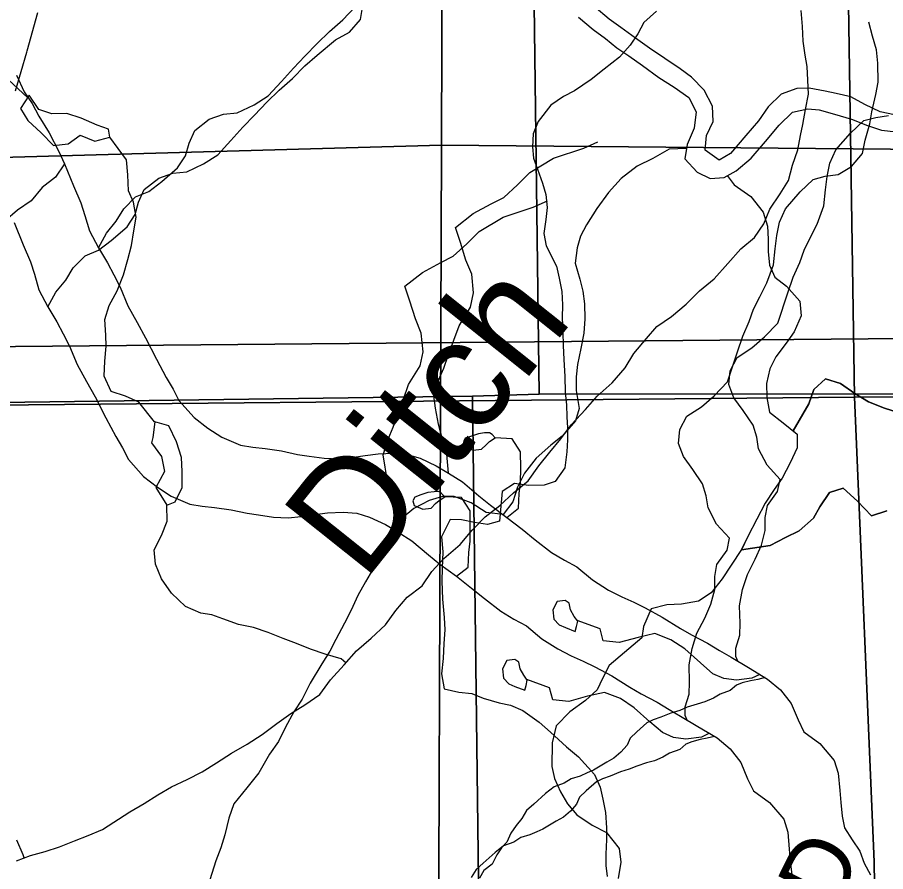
# Model space of a CAD drawing. Extents: x -21.1 to 50.3, y 0 to 22.1.
# Drawn here: x 5.086 to 5.83, y 15.51 to 16.243 of the extents above; entities that cross this region are included whole.
import ezdxf

# ---------------------------------------------------------------- set-up
doc = ezdxf.new("R2010")
doc.units = 0
for name, color, linetype in [('GM_X_County_Road', 7, 'Continuous'), ('GM_X_Major_River', 7, 'Continuous'), ('GM_X_Minor_Lake', 7, 'Continuous'), ('GM_X_Minor_River', 7, 'Continuous'), ('GM_X_Minor_River_Text', 7, 'Continuous'), ('GM_X_Section', 7, 'Continuous'), ('GM_X_Township_Road_Text', 7, 'Continuous')]:
    doc.layers.add(name, color=color, linetype=linetype)

msp = doc.modelspace()

# ---------------------------------------------------------------- linework, layer by layer
at = {"layer": 'GM_X_County_Road'}
msp.add_lwpolyline([(5.08454, 16.17966), (5.09402, 16.21296), (5.09436, 16.21417), (5.10365, 16.24691)], dxfattribs=at)
at = {"layer": 'GM_X_Major_River'}
for points in [[(5.08529, 16.1932), (5.09185, 16.17883), (5.09876, 16.16902), (5.10454, 16.15806), (5.11338, 16.14371), (5.12147, 16.12784), (5.12649, 16.11726), (5.13423, 16.09834), (5.14042, 16.08359), (5.14392, 16.073), (5.14782, 16.05975), (5.15552, 16.04501), (5.16322, 16.03217), (5.16861, 16.02197), (5.17401, 16.01138), (5.18058, 15.9955), (5.18866, 15.98114), (5.19598, 15.96792), (5.20523, 15.94978), (5.21371, 15.93391), (5.21948, 15.92409), (5.22449, 15.91427), (5.23751, 15.89957), (5.24934, 15.89056), (5.26117, 15.88268), (5.27716, 15.87598), (5.2878, 15.87417), (5.29843, 15.87311), (5.31249, 15.87095), (5.32617, 15.86802), (5.33605, 15.86658)], [(5.0832, 16.06674), (5.09094, 16.04783), (5.09713, 16.03308), (5.10063, 16.02248), (5.10453, 16.00923), (5.11224, 15.99449), (5.11993, 15.98165), (5.12532, 15.97145), (5.13072, 15.96087), (5.1373, 15.94498), (5.14538, 15.93063), (5.15269, 15.9174), (5.16194, 15.89926), (5.17042, 15.8834), (5.17619, 15.87357), (5.1812, 15.86375), (5.19422, 15.84905), (5.20605, 15.84004), (5.21788, 15.83217), (5.23387, 15.82546), (5.24451, 15.82365), (5.25514, 15.8226), (5.2692, 15.82043), (5.28288, 15.81751), (5.29276, 15.81607)], [(5.33605, 15.86658), (5.34896, 15.86479), (5.36149, 15.86413), (5.37249, 15.86536), (5.38424, 15.86697), (5.39523, 15.86857), (5.40851, 15.86906), (5.42028, 15.86801), (5.43131, 15.86469), (5.44502, 15.85835), (5.45569, 15.85198), (5.46752, 15.84448), (5.48165, 15.83245), (5.49158, 15.82456), (5.50571, 15.81405), (5.51869, 15.80391), (5.52976, 15.79489), (5.54389, 15.784), (5.55495, 15.77726), (5.56562, 15.77165), (5.57899, 15.76037), (5.59272, 15.75175), (5.60415, 15.74577), (5.61443, 15.7413), (5.62433, 15.73645), (5.63882, 15.72859), (5.65445, 15.71885), (5.66398, 15.71324), (5.6777, 15.70614), (5.688, 15.69977), (5.6979, 15.69416), (5.71278, 15.68517), (5.72917, 15.67543), (5.74025, 15.66603), (5.74945, 15.65434), (5.75525, 15.64035), (5.76027, 15.63014), (5.77401, 15.62001), (5.78626, 15.60568), (5.78977, 15.59471), (5.79102, 15.57992), (5.79186, 15.56968), (5.79309, 15.55793), (5.79507, 15.5477), (5.80161, 15.5375), (5.80813, 15.52769), (5.81201, 15.51747), (5.8174, 15.50765)], [(5.29276, 15.81607), (5.30567, 15.81427), (5.3182, 15.81361), (5.3292, 15.81484), (5.34095, 15.81645), (5.35194, 15.81806), (5.36522, 15.81854), (5.37699, 15.8175), (5.38802, 15.81417), (5.40173, 15.80783), (5.41241, 15.80146), (5.42423, 15.79397), (5.43836, 15.78194), (5.44829, 15.77405), (5.46242, 15.76354), (5.4754, 15.7534), (5.48647, 15.74438), (5.5006, 15.73348), (5.51166, 15.72674), (5.52233, 15.72114), (5.5357, 15.70986), (5.54943, 15.70124), (5.56086, 15.69526), (5.57114, 15.69079), (5.58104, 15.68593), (5.59553, 15.67808), (5.61116, 15.66834), (5.62069, 15.66272), (5.63441, 15.65562), (5.64471, 15.64925), (5.65462, 15.64364), (5.66949, 15.63465), (5.68588, 15.62492), (5.69696, 15.61552), (5.70616, 15.60382), (5.71196, 15.58983), (5.71698, 15.57963), (5.73072, 15.56949), (5.74297, 15.55517), (5.74648, 15.54419), (5.74773, 15.5294), (5.74857, 15.51916), (5.74981, 15.50741)]]:
    msp.add_lwpolyline(points, dxfattribs=at)
at = {"layer": 'GM_X_Minor_Lake'}
for points in [[(5.16532, 16.13992), (5.16417, 16.14677), (5.15428, 16.15018), (5.14057, 16.15625), (5.12839, 16.16042), (5.11545, 16.16002), (5.10441, 16.16381), (5.09602, 16.17597), (5.08881, 16.16455)], [(5.16532, 16.13994), (5.16417, 16.14677), (5.15428, 16.15018), (5.14057, 16.15625), (5.12839, 16.16042), (5.11545, 16.16002), (5.10441, 16.16381), (5.09602, 16.17597), (5.08881, 16.16455)], [(5.08881, 16.16455), (5.09491, 16.15429), (5.10634, 16.14366), (5.11701, 16.13302), (5.12957, 16.13418), (5.13983, 16.1418), (5.15239, 16.13649), (5.16532, 16.13992)], [(5.08881, 16.16455), (5.09491, 16.15429), (5.10634, 16.14366), (5.11701, 16.13302), (5.12957, 16.13418), (5.13983, 16.1418), (5.15239, 16.13649), (5.16533, 16.13993)], [(5.21408, 15.82437), (5.22134, 15.82743), (5.22741, 15.83961), (5.22739, 15.8533), (5.22661, 15.86546), (5.22241, 15.87877), (5.21592, 15.89245), (5.20374, 15.89585), (5.20224, 15.88255)], [(5.21412, 15.82438), (5.22134, 15.82743), (5.22741, 15.83961), (5.22739, 15.8533), (5.22661, 15.86546), (5.22241, 15.87877), (5.21592, 15.89245), (5.20374, 15.89585), (5.20224, 15.88255)], [(5.49298, 15.88512), (5.49069, 15.88661), (5.48652, 15.88656), (5.48122, 15.88575), (5.47518, 15.88378), (5.46989, 15.88183), (5.4684, 15.87878), (5.46959, 15.87462), (5.47683, 15.87166), (5.48402, 15.8725), (5.48777, 15.87633), (5.49078, 15.87902), (5.49567, 15.88211)], [(5.49567, 15.88211), (5.49298, 15.88512)], [(5.20224, 15.88255), (5.2011, 15.87798), (5.20949, 15.8662), (5.21217, 15.85328), (5.20458, 15.83958), (5.21408, 15.82437)], [(5.20224, 15.88255), (5.2011, 15.87798), (5.20949, 15.8662), (5.21217, 15.85328), (5.20458, 15.83958), (5.21407, 15.82439)], [(5.4497, 15.8346), (5.4474, 15.83609), (5.44323, 15.83605), (5.43793, 15.83523), (5.43189, 15.83327), (5.4266, 15.83132), (5.42512, 15.82826), (5.4263, 15.8241), (5.43354, 15.82114), (5.44074, 15.82198), (5.44449, 15.82581), (5.44749, 15.8285), (5.45238, 15.83159)], [(5.45238, 15.83159), (5.4497, 15.8346)], [(5.56427, 15.71627), (5.56536, 15.72045), (5.56645, 15.72502), (5.56337, 15.72916), (5.56027, 15.73481), (5.55907, 15.74049), (5.55564, 15.74273), (5.54882, 15.7419), (5.54511, 15.73465), (5.54595, 15.72669), (5.55056, 15.72181), (5.5559, 15.71959)], [(5.5559, 15.71959), (5.56427, 15.71627)], [(5.52099, 15.66575), (5.52208, 15.66993), (5.52316, 15.6745), (5.52008, 15.67864), (5.51699, 15.6843), (5.51578, 15.68998), (5.51235, 15.69222), (5.50553, 15.69139), (5.50182, 15.68414), (5.50267, 15.67618), (5.50727, 15.67129), (5.51261, 15.66907)], [(5.51261, 15.66907), (5.52099, 15.66575)]]:
    msp.add_lwpolyline(points, dxfattribs=at)
at = {"layer": 'GM_X_Minor_River'}
for points in [[(5.11224, 15.99449), (5.11912, 16.00711), (5.12743, 16.01741), (5.13385, 16.02809), (5.14407, 16.0384), (5.15546, 16.04302), (5.16645, 16.05144), (5.18009, 16.06329), (5.18688, 16.07358), (5.18987, 16.08424), (5.19475, 16.09528), (5.20726, 16.10485), (5.21942, 16.10909), (5.23121, 16.1103), (5.24563, 16.11722), (5.25777, 16.12488), (5.26912, 16.1371), (5.27934, 16.14856), (5.28917, 16.15886), (5.29977, 16.16994), (5.31037, 16.18026), (5.32173, 16.1902), (5.33233, 16.20127), (5.34294, 16.21045), (5.35885, 16.22345), (5.37061, 16.22998), (5.38007, 16.24104), (5.38191, 16.25131)], [(5.15552, 16.04501), (5.16241, 16.05763), (5.17072, 16.06793), (5.17714, 16.0786), (5.18736, 16.08891), (5.19875, 16.09354), (5.20974, 16.10195), (5.22338, 16.11381), (5.23017, 16.1241), (5.23315, 16.13475), (5.23804, 16.1458), (5.25055, 16.15537), (5.2627, 16.15961), (5.2745, 16.16082), (5.28892, 16.16773), (5.30106, 16.1754), (5.31241, 16.18762), (5.32262, 16.19907), (5.33246, 16.20938), (5.34306, 16.22046), (5.35366, 16.23077), (5.36502, 16.24071), (5.37562, 16.25179)], [(5.83788, 16.15929), (5.82575, 16.16164), (5.81251, 16.16817), (5.80041, 16.1747), (5.7879, 16.17743), (5.77843, 16.17939), (5.76479, 16.18213), (5.75416, 16.18181), (5.74084, 16.17696), (5.72976, 16.16603), (5.72133, 16.15394), (5.71063, 16.14149), (5.69724, 16.12601), (5.68772, 16.12038), (5.67563, 16.1288), (5.67685, 16.14132), (5.68262, 16.15342), (5.68195, 16.16671), (5.67483, 16.18041), (5.6639, 16.19148), (5.65408, 16.19875), (5.62801, 16.21636), (5.61592, 16.22478), (5.60345, 16.23397), (5.59325, 16.24124), (5.58042, 16.25194)], [(5.0852, 15.51963), (5.09737, 15.52421), (5.10992, 15.52764), (5.12209, 15.53146), (5.13502, 15.5368), (5.14681, 15.54138), (5.15898, 15.54634), (5.18254, 15.56158), (5.19471, 15.56882), (5.20649, 15.57606), (5.21828, 15.58292), (5.23158, 15.5894), (5.24451, 15.59588), (5.25668, 15.6035), (5.2696, 15.61188), (5.28291, 15.6195), (5.29583, 15.62788), (5.30837, 15.6374), (5.32054, 15.64579), (5.33232, 15.65341), (5.34525, 15.66217), (5.35436, 15.67473), (5.36613, 15.68767), (5.37677, 15.69947), (5.38931, 15.71052), (5.40147, 15.72194), (5.41058, 15.73412), (5.42008, 15.74554), (5.433, 15.75544), (5.44135, 15.76762), (5.45161, 15.77866), (5.46567, 15.79085), (5.47592, 15.80303), (5.48694, 15.81445), (5.49948, 15.82435), (5.51126, 15.83501), (5.5238, 15.84529), (5.53292, 15.85823), (5.54241, 15.87003), (5.55191, 15.88145), (5.56102, 15.89363), (5.57318, 15.90658), (5.58305, 15.918), (5.59597, 15.92942), (5.60699, 15.94236), (5.61458, 15.95454), (5.62521, 15.96748), (5.63433, 15.97776), (5.64688, 15.98614), (5.65942, 15.9968), (5.67082, 16.00822), (5.68335, 16.0185), (5.69513, 16.03183), (5.70615, 16.04439), (5.71793, 16.05391), (5.7259, 16.06571), (5.73121, 16.07826), (5.73994, 16.09158), (5.74715, 16.103), (5.75056, 16.11593), (5.7551, 16.12925), (5.75737, 16.14142), (5.75926, 16.15092), (5.76152, 16.16386), (5.76416, 16.17679), (5.76377, 16.18896), (5.76299, 16.20074), (5.76145, 16.21025), (5.75953, 16.22241), (5.75913, 16.23496), (5.75797, 16.24865)], [(5.63386, 16.24816), (5.62308, 16.23844), (5.61799, 16.22865), (5.61138, 16.21887), (5.60211, 16.20876), (5.58903, 16.19832), (5.57788, 16.18937), (5.56367, 16.17971), (5.5541, 16.17491), (5.54335, 16.16748), (5.5325, 16.15359), (5.52816, 16.14302), (5.5276, 16.13163), (5.52859, 16.12212), (5.53186, 16.11257), (5.53624, 16.10073), (5.53912, 16.09081), (5.54009, 16.07978), (5.53917, 16.06954), (5.53746, 16.05741), (5.5392, 16.04674), (5.54805, 16.02952), (5.55054, 16.01922), (5.55264, 16.00779), (5.55323, 15.99639), (5.55305, 15.985), (5.55362, 15.97283), (5.55382, 15.96143), (5.55439, 15.94927), (5.55531, 15.93482), (5.55548, 15.92152), (5.55683, 15.91048), (5.55705, 15.90022), (5.55766, 15.89072), (5.5575, 15.88046), (5.55696, 15.87021), (5.55523, 15.85656), (5.54708, 15.84491), (5.53753, 15.84164), (5.52423, 15.84146), (5.5121, 15.84316), (5.50174, 15.8361), (5.50041, 15.82359), (5.49945, 15.81069), (5.48915, 15.80781), (5.47778, 15.8095), (5.4668, 15.81194), (5.45693, 15.81209), (5.44948, 15.79739), (5.4508, 15.78446), (5.4502, 15.77041), (5.45003, 15.7594), (5.45055, 15.74381), (5.45183, 15.72822), (5.45242, 15.71757), (5.45148, 15.70581), (5.4509, 15.6929), (5.44956, 15.68001), (5.45202, 15.66706), (5.46451, 15.66421), (5.4755, 15.6629), (5.48532, 15.65895), (5.49893, 15.65495), (5.50877, 15.6529), (5.51934, 15.64856), (5.53324, 15.63847), (5.54298, 15.62997), (5.55684, 15.61722), (5.56696, 15.60871), (5.58078, 15.59369), (5.58554, 15.5826), (5.58804, 15.5723), (5.59015, 15.56087), (5.59109, 15.54794), (5.59093, 15.53769), (5.59035, 15.52516), (5.59058, 15.51566), (5.59158, 15.50615)], [(5.56708, 16.24291), (5.57953, 16.23222), (5.59011, 16.22456), (5.59992, 16.21653), (5.61012, 16.20964), (5.62184, 16.2016), (5.63581, 16.19127), (5.64904, 16.18284), (5.6615, 16.17404), (5.66787, 16.16186), (5.66626, 16.14783), (5.6601, 16.13383), (5.65812, 16.12132), (5.66867, 16.10988), (5.68002, 16.1045), (5.69179, 16.10556), (5.70208, 16.11119), (5.71505, 16.12211), (5.72729, 16.13645), (5.73915, 16.15042), (5.75061, 16.16135), (5.76353, 16.1643), (5.77339, 16.16348), (5.78665, 16.15961), (5.80104, 16.15534), (5.81467, 16.14995), (5.82679, 16.14608), (5.8393, 16.14449)], [(5.6603, 15.6402), (5.65856, 15.64411), (5.65858, 15.6515), (5.66194, 15.66253), (5.66226, 15.67279), (5.6618, 15.68761), (5.66438, 15.70167), (5.6685, 15.71461), (5.67528, 15.72757), (5.68054, 15.73975), (5.68389, 15.75231), (5.68383, 15.76332), (5.68568, 15.77359), (5.69436, 15.78579), (5.69659, 15.79606), (5.68548, 15.80816), (5.67817, 15.82217), (5.67659, 15.83242), (5.67349, 15.84266), (5.66505, 15.85515), (5.65699, 15.86612), (5.65274, 15.87749), (5.65381, 15.88928), (5.65984, 15.9007), (5.67236, 15.90875), (5.68334, 15.91831), (5.6947, 15.93015), (5.7033, 15.95603), (5.7078, 15.96935), (5.71344, 15.98192), (5.71718, 15.99257), (5.72245, 16.00324), (5.72848, 16.01505), (5.7341, 16.03065), (5.73554, 16.04434), (5.737, 16.05574), (5.73922, 16.06715), (5.74449, 16.07857), (5.75697, 16.09308), (5.76832, 16.10378), (5.77859, 16.10649), (5.78962, 16.10807), (5.801, 16.11497), (5.81045, 16.12604), (5.81267, 16.13745), (5.81678, 16.15153), (5.81862, 16.1618), (5.82197, 16.17663), (5.82381, 16.18728), (5.82372, 16.20361), (5.82251, 16.215), (5.81902, 16.22676), (5.81591, 16.23852)], [(5.09463, 16.17401), (5.0785, 16.18925)], [(5.70359, 15.69072), (5.70185, 15.69463), (5.70186, 15.70202), (5.70523, 15.71305), (5.70555, 15.72331), (5.70509, 15.73812), (5.70767, 15.75219), (5.71179, 15.76513), (5.71857, 15.77808), (5.72383, 15.79027), (5.72718, 15.80282), (5.72712, 15.81384), (5.72897, 15.82411), (5.73765, 15.83631), (5.73988, 15.84658), (5.72877, 15.85867), (5.72146, 15.87269), (5.71988, 15.88294), (5.71678, 15.89318), (5.70833, 15.90566), (5.70028, 15.91664), (5.69603, 15.92801), (5.6971, 15.93979), (5.70313, 15.95122), (5.71565, 15.95927), (5.72663, 15.96883), (5.73798, 15.98066), (5.74659, 16.00654), (5.75109, 16.01986), (5.75672, 16.03243), (5.76047, 16.04309), (5.76574, 16.05375), (5.77176, 16.06556), (5.77739, 16.08117), (5.77883, 16.09485), (5.78029, 16.10626), (5.78251, 16.11766), (5.78778, 16.12909), (5.80026, 16.14359), (5.81161, 16.1543), (5.82188, 16.15701), (5.8329, 16.15859)], [(5.20367, 15.89581), (5.19001, 15.91295), (5.17859, 15.91788), (5.16641, 15.92205), (5.1603, 15.93497), (5.16105, 15.9479), (5.16217, 15.96083), (5.16177, 15.97034), (5.16099, 15.98364), (5.16478, 15.99582), (5.17161, 16.00837), (5.17692, 16.02207), (5.1807, 16.035), (5.18373, 16.04717), (5.18599, 16.05972), (5.18788, 16.07151), (5.18557, 16.08444), (5.18138, 16.09394), (5.18059, 16.10763), (5.17943, 16.12055), (5.1653, 16.13993)], [(5.65952, 16.13017), (5.64489, 16.12975), (5.6308, 16.12187), (5.61747, 16.11512), (5.60374, 16.10459), (5.59265, 16.09251), (5.5827, 16.07892), (5.57388, 16.06494), (5.56888, 16.0551), (5.56578, 16.04526), (5.56417, 16.03199), (5.56826, 16.0183), (5.57085, 16.00804), (5.57229, 15.99703), (5.57258, 15.98413), (5.57175, 15.972), (5.569, 15.95873), (5.56626, 15.94509), (5.56505, 15.93447), (5.56497, 15.92271), (5.56753, 15.90752), (5.56442, 15.89692), (5.55295, 15.88371), (5.54341, 15.8758), (5.53081, 15.86488), (5.52086, 15.85204), (5.51471, 15.83994), (5.51083, 15.82744), (5.50241, 15.81649), (5.488, 15.8181), (5.47515, 15.82652), (5.46039, 15.83193), (5.45052, 15.83199), (5.43911, 15.82864), (5.42578, 15.82152), (5.41586, 15.81323), (5.40858, 15.80341), (5.4009, 15.78942), (5.3959, 15.77883), (5.39052, 15.769), (5.38438, 15.75879), (5.37785, 15.74707), (5.37208, 15.73459), (5.36631, 15.72324), (5.35901, 15.70925), (5.35401, 15.69941), (5.34711, 15.68845), (5.33713, 15.67182), (5.33021, 15.65821), (5.32293, 15.64725), (5.31601, 15.63401), (5.30986, 15.62191), (5.30219, 15.61095), (5.29298, 15.59508), (5.28265, 15.58224), (5.27155, 15.56827), (5.2673, 15.55616), (5.26379, 15.54176), (5.2603, 15.53078), (5.25605, 15.51943), (5.25101, 15.50314)], [(5.45569, 15.85198), (5.45428, 15.86817), (5.4504, 15.88068), (5.4469, 15.89396), (5.44454, 15.90762), (5.44296, 15.91825), (5.44707, 15.93157), (5.45158, 15.94185), (5.4557, 15.95365), (5.4602, 15.96583), (5.4647, 15.97839), (5.47451, 15.9944), (5.4771, 16.00657), (5.47549, 16.02252), (5.47047, 16.03464), (5.46582, 16.04981), (5.46156, 16.0627), (5.47672, 16.07457), (5.49228, 16.08301), (5.5029, 16.08839), (5.51465, 16.09909), (5.52524, 16.10978), (5.54573, 16.12205), (5.57157, 16.13055), (5.58372, 16.13594)], [(5.12649, 16.11726), (5.11875, 16.10563), (5.10738, 16.09683), (5.09792, 16.08538), (5.08617, 16.07734), (5.07556, 16.06816)], [(5.69448, 16.10703), (5.70048, 16.09906), (5.71483, 16.0891), (5.72537, 16.07576), (5.72909, 16.0636), (5.72977, 16.05259), (5.72971, 16.04197), (5.73077, 16.0302), (5.73525, 16.01993), (5.74545, 16.01228), (5.75675, 15.99931), (5.7578, 15.98678), (5.75202, 15.97316), (5.74513, 15.96333), (5.73632, 15.95163), (5.73094, 15.94142), (5.7282, 15.92892), (5.7285, 15.91677), (5.7307, 15.90424), (5.7424, 15.89506), (5.75448, 15.8855), (5.7544, 15.87374), (5.74863, 15.86087), (5.74171, 15.84764), (5.73481, 15.83782), (5.72715, 15.8261), (5.71984, 15.81249), (5.71216, 15.79774), (5.70677, 15.78639), (5.69795, 15.77317), (5.69029, 15.76145), (5.68072, 15.74937), (5.67004, 15.74223), (5.65523, 15.73967), (5.6427, 15.73898), (5.6294, 15.73565), (5.62284, 15.72052), (5.62126, 15.71066), (5.60638, 15.69823), (5.5934, 15.68693), (5.58764, 15.67597), (5.58302, 15.66613), (5.57309, 15.65709), (5.55974, 15.6473), (5.5479, 15.63524), (5.54439, 15.62084), (5.54425, 15.60036), (5.54646, 15.5901), (5.5517, 15.57868), (5.5577, 15.5684), (5.56561, 15.55887), (5.57884, 15.55006), (5.59094, 15.54392), (5.60185, 15.53019), (5.60329, 15.51842), (5.60093, 15.5044)], [(5.41241, 15.80146), (5.41099, 15.81765), (5.40711, 15.83017), (5.40361, 15.84344), (5.40125, 15.85711), (5.39967, 15.86773), (5.40378, 15.88105), (5.40829, 15.89133), (5.41241, 15.90313), (5.41691, 15.91531), (5.42141, 15.92788), (5.43122, 15.94388), (5.43381, 15.95605), (5.4322, 15.972), (5.42718, 15.98413), (5.42253, 15.9993), (5.41827, 16.01219), (5.43343, 16.02405), (5.44899, 16.03249), (5.45962, 16.03787), (5.47136, 16.04857), (5.48195, 16.05927), (5.50244, 16.07154), (5.52828, 16.08004), (5.54043, 16.08542)], [(5.84189, 15.90355), (5.82939, 15.9078), (5.81576, 15.9132), (5.80404, 15.9201), (5.79158, 15.9289), (5.7787, 15.93278), (5.76877, 15.92373), (5.76452, 15.91124), (5.75104, 15.88822)], [(5.75104, 15.88822), (5.76452, 15.91124), (5.76877, 15.92373), (5.7787, 15.93278), (5.79158, 15.9289), (5.80404, 15.9201), (5.81576, 15.9132), (5.82939, 15.9078), (5.84189, 15.90355)], [(5.75104, 15.88822), (5.75448, 15.8855), (5.7544, 15.87374), (5.74863, 15.86087), (5.74171, 15.84764), (5.73481, 15.83782), (5.72715, 15.8261), (5.71984, 15.81249), (5.71216, 15.79774), (5.70673, 15.78631)], [(5.50571, 15.81405), (5.51569, 15.82199), (5.5163, 15.83452), (5.51734, 15.84402), (5.51758, 15.85616), (5.51742, 15.8702), (5.51009, 15.8815), (5.49567, 15.88211)], [(5.83147, 15.81977), (5.81815, 15.8153), (5.80609, 15.82789), (5.79402, 15.83897), (5.78223, 15.83525), (5.7738, 15.82316), (5.76843, 15.81333), (5.75621, 15.8024), (5.74441, 15.79678), (5.73146, 15.79004), (5.70671, 15.78631)], [(5.70673, 15.78631), (5.73146, 15.79004), (5.74441, 15.79678), (5.75621, 15.8024), (5.76843, 15.81333), (5.7738, 15.82316), (5.78223, 15.83525), (5.79402, 15.83897), (5.80609, 15.82789), (5.81815, 15.8153), (5.83147, 15.81977)], [(5.46242, 15.76354), (5.4724, 15.77147), (5.47302, 15.784), (5.47405, 15.7935), (5.47429, 15.80565), (5.47413, 15.81968), (5.4668, 15.83099), (5.45238, 15.83159)], [(5.36757, 15.68927), (5.36346, 15.69261), (5.34976, 15.69678), (5.3372, 15.70094), (5.32539, 15.70587), (5.31397, 15.71004), (5.30103, 15.71535), (5.28847, 15.71952), (5.27553, 15.72217), (5.2622, 15.72709), (5.25268, 15.7305), (5.24317, 15.73201), (5.23022, 15.7377), (5.21803, 15.74909), (5.20964, 15.76125), (5.2043, 15.77379), (5.20314, 15.78634), (5.20959, 15.79852), (5.21452, 15.81069), (5.21412, 15.82438)], [(5.7225, 15.67939), (5.71566, 15.67615), (5.7024, 15.67449), (5.69177, 15.67589), (5.68224, 15.67996), (5.67152, 15.68933), (5.65811, 15.70133), (5.64627, 15.70917), (5.63256, 15.71434), (5.61818, 15.71115), (5.60192, 15.7068), (5.58826, 15.70817), (5.58549, 15.71839), (5.56598, 15.72565)], [(5.72693, 15.67676), (5.72067, 15.67515), (5.71458, 15.67397), (5.70736, 15.67204), (5.70242, 15.67011), (5.69712, 15.66552), (5.68838, 15.66243), (5.68269, 15.65898), (5.67548, 15.6559), (5.66864, 15.65397), (5.66028, 15.65126), (5.65382, 15.64856), (5.64622, 15.64624), (5.63749, 15.64278), (5.63103, 15.64046), (5.62572, 15.63777), (5.61701, 15.63013), (5.61133, 15.62478), (5.60869, 15.61869), (5.6034, 15.61258), (5.59734, 15.60761), (5.59127, 15.60415), (5.57989, 15.59725), (5.57457, 15.59495), (5.5685, 15.59225), (5.5609, 15.58993), (5.55483, 15.5861), (5.54609, 15.58301), (5.53889, 15.57727), (5.52866, 15.5681), (5.52261, 15.56275), (5.51846, 15.55588), (5.51354, 15.54978), (5.50901, 15.5433), (5.50563, 15.53568), (5.50109, 15.53072), (5.49693, 15.52462), (5.49317, 15.51662), (5.48597, 15.51126), (5.4822, 15.50478)], [(5.67921, 15.62887), (5.67237, 15.62563), (5.65911, 15.62397), (5.64848, 15.62538), (5.63895, 15.62945), (5.62823, 15.63882), (5.61482, 15.65082), (5.60298, 15.65866), (5.58927, 15.66382), (5.57489, 15.66063), (5.55863, 15.65629), (5.54497, 15.65766), (5.5422, 15.66787), (5.52269, 15.67513)], [(5.68364, 15.62625), (5.67738, 15.62463), (5.67129, 15.62346), (5.66407, 15.62152), (5.65913, 15.61959), (5.65383, 15.615), (5.64509, 15.61192), (5.6394, 15.60847), (5.63219, 15.60539), (5.62535, 15.60345), (5.61699, 15.60075), (5.61053, 15.59805), (5.60293, 15.59573), (5.5942, 15.59226), (5.58774, 15.58995), (5.58243, 15.58726), (5.57372, 15.57961), (5.56804, 15.57426), (5.56541, 15.56817), (5.56011, 15.56206), (5.55405, 15.55709), (5.54798, 15.55364), (5.5366, 15.54674), (5.53128, 15.54443), (5.52521, 15.54173), (5.51761, 15.53941), (5.51154, 15.53558), (5.5028, 15.5325), (5.4956, 15.52676), (5.48538, 15.51758), (5.47932, 15.51223), (5.47517, 15.50537)], [(5.09178, 15.5221), (5.0909, 15.52458), (5.08555, 15.53712)]]:
    msp.add_lwpolyline(points, dxfattribs=at)
at = {"layer": 'GM_X_Section'}
for points in [[(4.44556, 17.13365), (5.45266, 17.13084), (5.44952, 16.13321), (4.44906, 16.1053)], [(5.45266, 17.13084), (6.41542, 17.12601), (6.41187, 16.12459), (5.44952, 16.13321)], [(4.84683, 16.96859), (5.83147, 16.97938), (5.84702, 15.96751), (4.86162, 15.95861)], [(5.52017, 16.94387), (5.53343, 15.91957), (5.47621, 15.91802), (4.49511, 15.90479), (4.49436, 16.90218), (4.49435, 16.93023)], [(6.54146, 16.94121), (6.55964, 15.91994), (6.50469, 15.92066), (5.53343, 15.91957), (5.52017, 16.94387)], [(5.78818, 16.92886), (6.8008, 16.94709), (6.81532, 15.92194), (5.80373, 15.91699)], [(4.80354, 16.91807), (5.78818, 16.92886), (5.80373, 15.91699), (4.81833, 15.90809)], [(4.44906, 16.1053), (5.44952, 16.13321), (5.4459, 15.12082), (4.4455, 15.10201)], [(5.44952, 16.13321), (6.41187, 16.12459), (6.41284, 15.11937), (5.4459, 15.12082)], [(4.86162, 15.95861), (5.84702, 15.96751), (5.86388, 15.5693), (5.87288, 14.94777), (4.87375, 14.94937)], [(5.80373, 15.91699), (6.81532, 15.92194), (6.82749, 14.90702), (5.82959, 14.89726), (5.82059, 15.51878)], [(5.47621, 15.91802), (5.48909, 14.88008), (4.51635, 14.86043), (4.49511, 15.90479)], [(4.81833, 15.90809), (5.80373, 15.91699), (5.82059, 15.51878), (5.82959, 14.89726), (4.83046, 14.89886)], [(6.50469, 15.92066), (6.49861, 14.89749), (5.48909, 14.88008), (5.47621, 15.91802), (5.53343, 15.91957)]]:
    msp.add_lwpolyline(points, close=True, dxfattribs=at)

# ---------------------------------------------------------------- texts
at = {"layer": 'GM_X_Minor_River_Text'}
msp.add_text('Ditch', height=0.094738, rotation=51.41998, dxfattribs=at).set_placement((5.38318, 15.75784))
at = {"layer": 'GM_X_Township_Road_Text'}
msp.add_text('D', height=0.05682, rotation=63.75019, dxfattribs=at).set_placement((5.78657, 15.47565))

doc.saveas('drawing.dxf')
